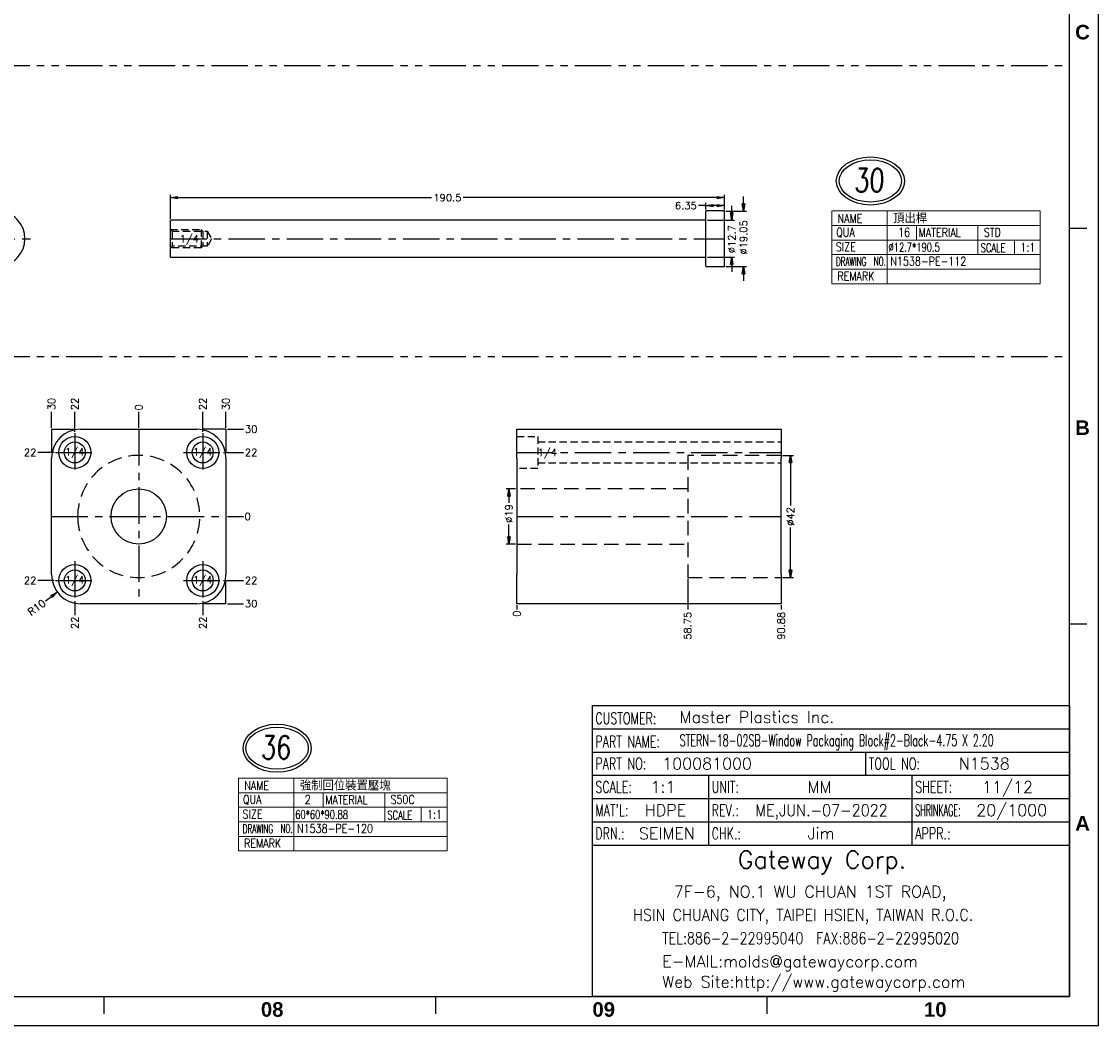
# Model space of a CAD drawing. Extents: x 2651 to 11825, y -3833 to 1075.
# Tile 407 of 656: x 4610 to 4981, y -3833 to -3488. Entities that reach past the tile are written whole.
import ezdxf
from ezdxf.enums import TextEntityAlignment as Align

# ---------------------------------------------------------------- set-up
doc = ezdxf.new("R2010")
doc.units = 0
doc.header["$LTSCALE"] = 10
for name, pattern in [('CENTER', [2, 1.25, -0.25, 0.25, -0.25]), ('DASHED', [0.75, 0.5, -0.25]), ('HIDDEN', [0.375, 0.25, -0.125]), ('PHANTOM', [2.5, 1.25, -0.25, 0.25, -0.25, 0.25, -0.25])]:
    doc.linetypes.add(name, pattern=pattern)
doc.layers.get('0').update_dxf_attribs({"linetype": 'CONTINUOUS'})
doc.layers.get('Defpoints').update_dxf_attribs({"linetype": 'CONTINUOUS'})
for name, color, linetype in [('112', 7, 'CONTINUOUS'), ('120', 7, 'CONTINUOUS'), ('BOX', 4, 'CONTINUOUS'), ('CEN', 1, 'CENTER'), ('DEFAULT_3', 7, 'PHANTOM'), ('DIM', 3, 'CONTINUOUS'), ('DIM1', 3, 'CONTINUOUS'), ('DIVIDE', 5, 'PHANTOM'), ('HIDDEN', 6, 'HIDDEN'), ('PART', 7, 'CONTINUOUS'), ('TEXT', 4, 'CONTINUOUS')]:
    doc.layers.add(name, color=color, linetype=linetype)
doc.styles.add('china', font='txt')
doc.styles.add('romanc', font='romanc.shx')
doc.styles.add('ROMANS', font='romans.shx')
doc.styles.get("Standard").update_dxf_attribs({"font": 'romans.shx'})
doc.dimstyles.new('1-1', dxfattribs={"dimtxt": 2.5, "dimasz": 2.5, "dimexe": 1, "dimexo": 0.5, "dimtad": 0, "dimrnd": 1.38778e-17, "dimzin": 9, "dimdsep": 46, "dimtxsty": 'Standard', "dimblk": 'CLOSED', "dimcen": 0, "dimclrd": 3, "dimclre": 3, "dimclrt": 3, "dimazin": 2, "dimtfac": 0.75, "dimtofl": 0, "dimtmove": 0, "dimatfit": 3, "dimfxl": 0, "dimtolj": 1, "dimarcsym": 0})

# ---------------------------------------------------------------- blocks, each defined once
blk = doc.blocks.new('_Closed')
at = {"color": 0, "linetype": 'ByBlock', "lineweight": -2}
for p, q in [((-1, 0.17), (0, 0)), ((-1, 0.17), (-1, -0.17)), ((0, 0), (-1, -0.17)), ((0, 0), (-1, 0))]:
    blk.add_line(p, q, dxfattribs=at)
blk = doc.blocks.new('*D780')
at = {"layer": 'Defpoints', "color": 0}
for p in [(4845.71, -3551.52), (4845.71, -3553.36), (4852.06, -3553.36)]:
    blk.add_point(p, dxfattribs=at)
at = {"layer": 'DIM', "color": 3, "lineweight": -2}
for p, q in [((4845.71, -3552.86), (4845.71, -3550.52)), ((4852.06, -3552.86), (4852.06, -3550.52)), ((4845.71, -3551.52), (4843.21, -3551.52)), ((4849.56, -3551.52), (4848.21, -3551.52))]:
    blk.add_line(p, q, dxfattribs=at)
at = {"layer": 'DIM', "color": 3, "lineweight": -2, "xscale": 2.5, "yscale": 2.5, "zscale": 2.5, "rotation": 180}
blk.add_blockref('_Closed', (4845.71, -3551.52), dxfattribs=at)
at = {"layer": 'DIM', "color": 3, "lineweight": -2, "xscale": 2.5, "yscale": 2.5, "zscale": 2.5}
blk.add_blockref('_Closed', (4852.06, -3551.52), dxfattribs=at)
at = {"layer": 'DIM', "color": 3, "insert": (4838.83, -3551.52), "char_height": 2.5, "attachment_point": 5}
blk.add_mtext('\\A1;6.35', dxfattribs=at)
blk = doc.blocks.new('*D781')
at = {"layer": 'Defpoints', "color": 0}
for p in [(4661.56, -3548.77), (4852.06, -3553.36), (4661.56, -3556.53)]:
    blk.add_point(p, dxfattribs=at)
at = {"layer": 'DIM', "color": 3, "lineweight": -2}
for p, q in [((4661.56, -3556.03), (4661.56, -3547.77)), ((4664.06, -3548.77), (4751.36, -3548.77)), ((4849.56, -3548.77), (4762.26, -3548.77)), ((4852.06, -3552.86), (4852.06, -3547.77))]:
    blk.add_line(p, q, dxfattribs=at)
at = {"layer": 'DIM', "color": 3, "lineweight": -2, "xscale": 2.5, "yscale": 2.5, "zscale": 2.5, "rotation": 180}
blk.add_blockref('_Closed', (4661.56, -3548.77), dxfattribs=at)
at = {"layer": 'DIM', "color": 3, "lineweight": -2, "xscale": 2.5, "yscale": 2.5, "zscale": 2.5}
blk.add_blockref('_Closed', (4852.06, -3548.77), dxfattribs=at)
at = {"layer": 'DIM', "color": 3, "insert": (4756.81, -3548.77), "char_height": 2.5, "attachment_point": 5}
blk.add_mtext('\\A1;190.5', dxfattribs=at)
blk = doc.blocks.new('*D782')
at = {"layer": 'Defpoints', "color": 0}
for p in [(4845.71, -3556.53), (4845.71, -3569.23), (4854.58, -3569.23)]:
    blk.add_point(p, dxfattribs=at)
at = {"layer": 'DIM', "color": 3, "lineweight": -2}
for p, q in [((4854.58, -3554.03), (4854.58, -3551.53)), ((4846.21, -3556.53), (4855.58, -3556.53)), ((4846.21, -3569.23), (4855.58, -3569.23)), ((4854.58, -3571.73), (4854.58, -3574.23))]:
    blk.add_line(p, q, dxfattribs=at)
at = {"layer": 'DIM', "color": 3, "lineweight": -2, "xscale": 2.5, "yscale": 2.5, "zscale": 2.5}
for p, rotation in [((4854.58, -3556.53), 270), ((4854.58, -3569.23), 90)]:
    blk.add_blockref('_Closed', p, dxfattribs=dict(at, rotation=rotation))
at = {"layer": 'DIM', "color": 3, "insert": (4854.58, -3563.04), "char_height": 2.5, "attachment_point": 5, "rotation": 90}
blk.add_mtext('\\A1;%%c12.7', dxfattribs=at)
blk = doc.blocks.new('*D783')
at = {"layer": 'Defpoints', "color": 0}
for p in [(4852.06, -3553.36), (4852.06, -3572.41), (4858.65, -3572.41)]:
    blk.add_point(p, dxfattribs=at)
at = {"layer": 'DIM', "color": 3, "lineweight": -2}
for p, q in [((4858.65, -3550.86), (4858.65, -3548.36)), ((4852.56, -3553.36), (4859.65, -3553.36)), ((4852.56, -3572.41), (4859.65, -3572.41)), ((4858.65, -3574.91), (4858.65, -3577.41))]:
    blk.add_line(p, q, dxfattribs=at)
at = {"layer": 'DIM', "color": 3, "lineweight": -2, "xscale": 2.5, "yscale": 2.5, "zscale": 2.5}
for p, rotation in [((4858.65, -3553.36), 270), ((4858.65, -3572.41), 90)]:
    blk.add_blockref('_Closed', p, dxfattribs=dict(at, rotation=rotation))
at = {"layer": 'DIM', "color": 3, "insert": (4858.65, -3562.43), "char_height": 2.5, "attachment_point": 5, "rotation": 90}
blk.add_mtext('\\A1;%%c19.05', dxfattribs=at)
blk = doc.blocks.new('dg')
at = {"color": 4}
for p, q in [((1136, 274), (1130, 274)), ((1136, 138), (1130, 138)), ((798, 10), (798, 4)), ((912, 10), (912, 4)), ((1026, 10), (1026, 4))]:
    blk.add_line(p, q, dxfattribs=at)
at = {"color": 3}
blk.add_lwpolyline([(1130, 10), (966, 10), (966, 110), (1130, 110)], close=True, dxfattribs=at)
at = {"layer": 'BOX', "color": 3}
for points in [[(0, 0), (1140, 0), (1140, 820), (0, 820)], [(10, 10), (1130, 10), (1130, 810), (10, 810)]]:
    blk.add_lwpolyline(points, close=True, dxfattribs=at)
at = {"layer": 'DEFAULT_3', "color": 3, "linetype": 'Continuous'}
for p, q in [((966, 102), (1130, 102)), ((966, 94), (1130, 94)), ((1060, 86), (1060, 94)), ((966, 86), (1130, 86)), ((1006, 62), (1006, 86)), ((1076, 62), (1076, 86)), ((966, 78), (1130, 78)), ((966, 70), (1130, 70)), ((966, 62), (1130, 62))]:
    blk.add_line(p, q, dxfattribs=at)
at = {"color": 4, "char_height": 5, "attachment_point": 1}
for s, width, heights, insert in [('{\\fArial|b1|i0|c0|p34;\\C6;C}', 6, [0], (1132, 344)), ('{\\fArial|b1|i0|c0|p34;\\C6;B}', 6, [0], (1132, 208)), ('{\\fArial|b1|i0|c0|p34;\\C6;A}', 6, [0], (1132, 72)), ('{\\fArial|b1|i0|c0|p34;\\C6;08}', 8, [0], (852, 8)), ('{\\fArial|b1|i0|c0|p34;\\C6;09}', 8, [5.81], (966, 8)), ('{\\fArial|b1|i0|c0|p34;\\C6;10}', 8, [0], (1080, 8))]:
    blk.add_mtext_dynamic_manual_height_columns(s, width=width, gutter_width=12.5, heights=heights, dxfattribs=dict(at, insert=insert))
at = {"layer": 'DEFAULT_3', "color": 6, "linetype": 'Continuous'}
for s, width, p in [('CUSTOMER:', 0.7, (967, 103.58)), ('PART NAME:', 0.7, (967, 95.58)), ('PART NO:', 0.7, (967, 88)), ('TOOL NO:', 0.7, (1061, 88)), ('SCALE:', 0.7, (967, 80)), ('UNIT:', 0.7, (1007, 80)), ('SHEET:', 0.7, (1077, 80)), ("MAT'L:", 0.7, (967, 72)), ('REV.:', 0.7, (1007, 72)), ('SHRINKAGE:', 0.5, (1077, 72)), ('DRN.:', 0.7, (967, 64)), ('CHK.:', 0.7, (1007, 64)), ('APPR.:', 0.7, (1077, 64))]:
    blk.add_text(s, height=4, dxfattribs=dict(at, width=width)).set_placement(p)
at = {"layer": 'DEFAULT_3', "color": 7, "linetype": 'Continuous'}
blk.add_text('Gateway Corp.', height=6, dxfattribs=at).set_placement((1016, 54))
at = {"layer": 'DEFAULT_3', "color": 4, "linetype": 'Continuous'}
blk.add_text('7F-6, NO.1 WU CHUAN 1ST ROAD,', height=4, dxfattribs=at).set_placement((994, 44))
at = {"layer": 'DEFAULT_3', "color": 4, "linetype": 'Continuous', "width": 0.9}
blk.add_text('HSIN CHUANG CITY, TAIPEI HSIEN, TAIWAN R.O.C.', height=4, dxfattribs=at).set_placement((980, 36))
at = {"layer": 'DEFAULT_3', "color": 3, "linetype": 'Continuous', "width": 0.8}
blk.add_text('TEL:886-2-22995040  FAX:886-2-22995020', height=4, dxfattribs=at).set_placement((990, 28))
at = {"layer": 'DEFAULT_3', "color": 3, "linetype": 'Continuous'}
for s, p in [('E-MAIL:molds@gatewaycorp.com', (990, 20)), ('Web Site:http://www.gatewaycorp.com', (990, 13))]:
    blk.add_text(s, height=4, dxfattribs=at).set_placement(p)
blk = doc.blocks.new('*U3447', base_point=(1480.08, -4402.49))
for radius in [5.5, 3.6]:
    blk.add_circle((1480.08, -4402.49), radius)
at = {"layer": 'CEN'}
for p, q in [((1480.08, -4395.89), (1480.08, -4409.09)), ((1473.48, -4402.49), (1486.68, -4402.49))]:
    blk.add_line(p, q, dxfattribs=at)
blk = doc.blocks.new('*U3448', base_point=(1436.08, -4402.49))
for radius in [5.5, 3.6]:
    blk.add_circle((1436.08, -4402.49), radius)
at = {"layer": 'CEN'}
for p, q in [((1436.08, -4395.89), (1436.08, -4409.09)), ((1429.48, -4402.49), (1442.68, -4402.49))]:
    blk.add_line(p, q, dxfattribs=at)
blk = doc.blocks.new('*U3449', base_point=(1436.08, -4446.49))
for radius in [5.5, 3.6]:
    blk.add_circle((1436.08, -4446.49), radius)
at = {"layer": 'CEN'}
for p, q in [((1436.08, -4439.89), (1436.08, -4453.09)), ((1429.48, -4446.49), (1442.68, -4446.49))]:
    blk.add_line(p, q, dxfattribs=at)
blk = doc.blocks.new('*U3450', base_point=(1480.08, -4446.49))
for radius in [5.5, 3.6]:
    blk.add_circle((1480.08, -4446.49), radius)
at = {"layer": 'CEN'}
for p, q in [((1480.08, -4439.89), (1480.08, -4453.09)), ((1473.48, -4446.49), (1486.68, -4446.49))]:
    blk.add_line(p, q, dxfattribs=at)
blk = doc.blocks.new('*D3451')
at = {"layer": 'Defpoints', "color": 0}
for p in [(4650.68, -3622.36), (4650.68, -3628.36), (4650.68, -3658.36)]:
    blk.add_point(p, dxfattribs=at)
at = {"layer": 'DIM', "color": 3, "lineweight": -2}
blk.add_line((4650.68, -3627.86), (4650.68, -3622.36), dxfattribs=at)
at = {"layer": 'DIM', "color": 3, "insert": (4650.68, -3620.9), "char_height": 2.5, "attachment_point": 5, "rotation": 90}
blk.add_mtext('\\A1;0', dxfattribs=at)
blk = doc.blocks.new('*D3452')
at = {"layer": 'Defpoints', "color": 0}
for p in [(4672.68, -3622.36), (4672.68, -3629.76), (4650.68, -3658.36)]:
    blk.add_point(p, dxfattribs=at)
at = {"layer": 'DIM', "color": 3, "lineweight": -2}
blk.add_line((4672.68, -3629.26), (4672.68, -3622.36), dxfattribs=at)
at = {"layer": 'DIM', "color": 3, "insert": (4672.68, -3619.71), "char_height": 2.5, "attachment_point": 5, "rotation": 90}
blk.add_mtext('\\A1;22', dxfattribs=at)
blk = doc.blocks.new('*D3453')
at = {"layer": 'Defpoints', "color": 0}
for p in [(4680.68, -3622.36), (4680.68, -3628.36), (4650.68, -3658.36)]:
    blk.add_point(p, dxfattribs=at)
at = {"layer": 'DIM', "color": 3, "lineweight": -2}
blk.add_line((4680.68, -3627.86), (4680.68, -3622.36), dxfattribs=at)
at = {"layer": 'DIM', "color": 3, "insert": (4680.68, -3619.71), "char_height": 2.5, "attachment_point": 5, "rotation": 90}
blk.add_mtext('\\A1;30', dxfattribs=at)
blk = doc.blocks.new('*D3454')
at = {"layer": 'Defpoints', "color": 0}
for p in [(4628.68, -3622.36), (4628.68, -3629.76), (4650.68, -3658.36)]:
    blk.add_point(p, dxfattribs=at)
at = {"layer": 'DIM', "color": 3, "lineweight": -2}
blk.add_line((4628.68, -3629.26), (4628.68, -3622.36), dxfattribs=at)
at = {"layer": 'DIM', "color": 3, "insert": (4628.68, -3619.71), "char_height": 2.5, "attachment_point": 5, "rotation": 90}
blk.add_mtext('\\A1;22', dxfattribs=at)
blk = doc.blocks.new('*D3455')
at = {"layer": 'Defpoints', "color": 0}
for p in [(4620.68, -3622.36), (4620.68, -3628.36), (4650.68, -3658.36)]:
    blk.add_point(p, dxfattribs=at)
at = {"layer": 'DIM', "color": 3, "lineweight": -2}
blk.add_line((4620.68, -3627.86), (4620.68, -3622.36), dxfattribs=at)
at = {"layer": 'DIM', "color": 3, "insert": (4620.68, -3619.71), "char_height": 2.5, "attachment_point": 5, "rotation": 90}
blk.add_mtext('\\A1;30', dxfattribs=at)
blk = doc.blocks.new('*D3456')
at = {"layer": 'Defpoints', "color": 0}
for p in [(4680.68, -3628.36), (4686.68, -3628.36), (4650.68, -3658.36)]:
    blk.add_point(p, dxfattribs=at)
at = {"layer": 'DIM', "color": 3, "lineweight": -2}
blk.add_line((4681.18, -3628.36), (4686.68, -3628.36), dxfattribs=at)
at = {"layer": 'DIM', "color": 3, "insert": (4689.33, -3628.36), "char_height": 2.5, "attachment_point": 5}
blk.add_mtext('\\A1;30', dxfattribs=at)
blk = doc.blocks.new('*D3457')
at = {"layer": 'Defpoints', "color": 0}
for p in [(4679.28, -3636.36), (4686.68, -3636.36), (4650.68, -3658.36)]:
    blk.add_point(p, dxfattribs=at)
at = {"layer": 'DIM', "color": 3, "lineweight": -2}
blk.add_line((4679.78, -3636.36), (4686.68, -3636.36), dxfattribs=at)
at = {"layer": 'DIM', "color": 3, "insert": (4689.33, -3636.36), "char_height": 2.5, "attachment_point": 5}
blk.add_mtext('\\A1;22', dxfattribs=at)
blk = doc.blocks.new('*D3458')
at = {"layer": 'Defpoints', "color": 0}
for p in [(4650.68, -3658.36), (4680.68, -3658.36), (4686.68, -3658.36)]:
    blk.add_point(p, dxfattribs=at)
at = {"layer": 'DIM', "color": 3, "lineweight": -2}
blk.add_line((4681.18, -3658.36), (4686.68, -3658.36), dxfattribs=at)
at = {"layer": 'DIM', "color": 3, "insert": (4688.14, -3658.36), "char_height": 2.5, "attachment_point": 5}
blk.add_mtext('\\A1;0', dxfattribs=at)
blk = doc.blocks.new('*D3459')
at = {"layer": 'Defpoints', "color": 0}
for p in [(4650.68, -3658.36), (4679.28, -3680.36), (4686.68, -3680.36)]:
    blk.add_point(p, dxfattribs=at)
at = {"layer": 'DIM', "color": 3, "lineweight": -2}
blk.add_line((4679.78, -3680.36), (4686.68, -3680.36), dxfattribs=at)
at = {"layer": 'DIM', "color": 3, "insert": (4689.33, -3680.36), "char_height": 2.5, "attachment_point": 5}
blk.add_mtext('\\A1;22', dxfattribs=at)
blk = doc.blocks.new('*D3460')
at = {"layer": 'Defpoints', "color": 0}
for p in [(4650.68, -3658.36), (4680.68, -3688.36), (4686.68, -3688.36)]:
    blk.add_point(p, dxfattribs=at)
at = {"layer": 'DIM', "color": 3, "lineweight": -2}
blk.add_line((4681.18, -3688.36), (4686.68, -3688.36), dxfattribs=at)
at = {"layer": 'DIM', "color": 3, "insert": (4689.33, -3688.36), "char_height": 2.5, "attachment_point": 5}
blk.add_mtext('\\A1;30', dxfattribs=at)
blk = doc.blocks.new('*D3461')
at = {"layer": 'Defpoints', "color": 0}
for p in [(4650.68, -3658.36), (4672.68, -3686.96), (4672.68, -3692.28)]:
    blk.add_point(p, dxfattribs=at)
at = {"layer": 'DIM', "color": 3, "lineweight": -2}
blk.add_line((4672.68, -3687.46), (4672.68, -3692.28), dxfattribs=at)
at = {"layer": 'DIM', "color": 3, "insert": (4672.68, -3694.93), "char_height": 2.5, "attachment_point": 5, "rotation": 90}
blk.add_mtext('\\A1;22', dxfattribs=at)
blk = doc.blocks.new('*D3462')
at = {"layer": 'Defpoints', "color": 0}
for p in [(4650.68, -3658.36), (4628.68, -3686.96), (4628.68, -3692.28)]:
    blk.add_point(p, dxfattribs=at)
at = {"layer": 'DIM', "color": 3, "lineweight": -2}
blk.add_line((4628.68, -3687.46), (4628.68, -3692.28), dxfattribs=at)
at = {"layer": 'DIM', "color": 3, "insert": (4628.68, -3694.93), "char_height": 2.5, "attachment_point": 5, "rotation": 90}
blk.add_mtext('\\A1;22', dxfattribs=at)
blk = doc.blocks.new('*D3463')
at = {"layer": 'Defpoints', "color": 0}
for p in [(4650.68, -3658.36), (4616.01, -3680.36), (4622.08, -3680.36)]:
    blk.add_point(p, dxfattribs=at)
at = {"layer": 'DIM', "color": 3, "lineweight": -2}
blk.add_line((4621.58, -3680.36), (4616.01, -3680.36), dxfattribs=at)
at = {"layer": 'DIM', "color": 3, "insert": (4613.36, -3680.36), "char_height": 2.5, "attachment_point": 5}
blk.add_mtext('\\A1;22', dxfattribs=at)
blk = doc.blocks.new('*D3464')
at = {"layer": 'Defpoints', "color": 0}
for p in [(4616.01, -3636.36), (4622.08, -3636.36), (4650.68, -3658.36)]:
    blk.add_point(p, dxfattribs=at)
at = {"layer": 'DIM', "color": 3, "lineweight": -2}
blk.add_line((4621.58, -3636.36), (4616.01, -3636.36), dxfattribs=at)
at = {"layer": 'DIM', "color": 3, "insert": (4613.36, -3636.36), "char_height": 2.5, "attachment_point": 5}
blk.add_mtext('\\A1;22', dxfattribs=at)
blk = doc.blocks.new('*D3465')
at = {"layer": 'Defpoints', "color": 0}
for p in [(4630.68, -3678.36), (4622.68, -3684.36)]:
    blk.add_point(p, dxfattribs=at)
at = {"layer": 'DIM', "color": 3, "lineweight": -2}
blk.add_line((4618.68, -3687.36), (4620.68, -3685.86), dxfattribs=at)
at = {"layer": 'DIM', "color": 3, "lineweight": -2, "xscale": 2.5, "yscale": 2.5, "zscale": 2.5, "rotation": 36.87449591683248}
blk.add_blockref('_Closed', (4622.68, -3684.36), dxfattribs=at)
at = {"layer": 'DIM', "color": 3, "insert": (4615.61, -3689.66), "char_height": 2.5, "attachment_point": 5, "rotation": 36.8745}
blk.add_mtext('\\A1;R10', dxfattribs=at)
blk = doc.blocks.new('*D3466')
at = {"layer": 'Defpoints', "color": 0}
for p in [(4780.68, -3658.36), (4780.68, -3688.36), (4780.68, -3690.36)]:
    blk.add_point(p, dxfattribs=at)
at = {"layer": 'DIM', "color": 3, "lineweight": -2}
blk.add_line((4780.68, -3688.86), (4780.68, -3690.36), dxfattribs=at)
at = {"layer": 'DIM', "color": 3, "insert": (4780.68, -3691.82), "char_height": 2.5, "attachment_point": 5, "rotation": 90}
blk.add_mtext('\\A1;0', dxfattribs=at)
blk = doc.blocks.new('*D3467')
at = {"layer": 'Defpoints', "color": 0}
for p in [(4780.68, -3658.36), (4839.44, -3679.36), (4839.44, -3690.36)]:
    blk.add_point(p, dxfattribs=at)
at = {"layer": 'DIM', "color": 3, "lineweight": -2}
blk.add_line((4839.44, -3679.86), (4839.44, -3690.36), dxfattribs=at)
at = {"layer": 'DIM', "color": 3, "insert": (4839.44, -3695.98), "char_height": 2.5, "attachment_point": 5, "rotation": 90}
blk.add_mtext('\\A1;58.75', dxfattribs=at)
blk = doc.blocks.new('*D3468')
at = {"layer": 'Defpoints', "color": 0}
for p in [(4780.68, -3658.36), (4871.57, -3688.36), (4871.57, -3690.36)]:
    blk.add_point(p, dxfattribs=at)
at = {"layer": 'DIM', "color": 3, "lineweight": -2}
blk.add_line((4871.57, -3688.86), (4871.57, -3690.36), dxfattribs=at)
at = {"layer": 'DIM', "color": 3, "insert": (4871.57, -3695.98), "char_height": 2.5, "attachment_point": 5, "rotation": 90}
blk.add_mtext('\\A1;90.88', dxfattribs=at)
blk = doc.blocks.new('*D3469')
at = {"layer": 'Defpoints', "color": 0}
for p in [(4780.68, -3648.86), (4777.97, -3667.86), (4780.68, -3667.86)]:
    blk.add_point(p, dxfattribs=at)
at = {"layer": 'DIM', "color": 3, "lineweight": -2}
for p, q in [((4780.18, -3648.86), (4776.97, -3648.86)), ((4777.97, -3651.36), (4777.97, -3653.64)), ((4777.97, -3665.36), (4777.97, -3661.08)), ((4780.18, -3667.86), (4776.97, -3667.86))]:
    blk.add_line(p, q, dxfattribs=at)
at = {"layer": 'DIM', "color": 3, "lineweight": -2, "xscale": 2.5, "yscale": 2.5, "zscale": 2.5}
for p, rotation in [((4777.97, -3648.86), 90), ((4777.97, -3667.86), 270)]:
    blk.add_blockref('_Closed', p, dxfattribs=dict(at, rotation=rotation))
at = {"layer": 'DIM', "color": 3, "insert": (4777.97, -3657.36), "char_height": 2.5, "attachment_point": 5, "rotation": 90}
blk.add_mtext('\\A1;%%c19', dxfattribs=at)
blk = doc.blocks.new('*D3470')
at = {"layer": 'Defpoints', "color": 0}
for p in [(4871.57, -3637.36), (4871.57, -3679.36), (4874.78, -3679.36)]:
    blk.add_point(p, dxfattribs=at)
at = {"layer": 'DIM', "color": 3, "lineweight": -2}
for p, q in [((4872.07, -3637.36), (4875.78, -3637.36)), ((4874.78, -3639.86), (4874.78, -3654.58)), ((4874.78, -3676.86), (4874.78, -3662.14)), ((4872.07, -3679.36), (4875.78, -3679.36))]:
    blk.add_line(p, q, dxfattribs=at)
at = {"layer": 'DIM', "color": 3, "lineweight": -2, "xscale": 2.5, "yscale": 2.5, "zscale": 2.5}
for p, rotation in [((4874.78, -3637.36), 90), ((4874.78, -3679.36), 270)]:
    blk.add_blockref('_Closed', p, dxfattribs=dict(at, rotation=rotation))
at = {"layer": 'DIM', "color": 3, "insert": (4874.78, -3658.36), "char_height": 2.5, "attachment_point": 5, "rotation": 90}
blk.add_mtext('\\A1;%%c42', dxfattribs=at)

msp = doc.modelspace()

# ---------------------------------------------------------------- linework, layer by layer
at = {"lineweight": 0}
for p, q in [((4960.684, -3553.358), (4888.985, -3553.358)), ((4888.985, -3553.358), (4888.985, -3578.358)), ((4907.982, -3553.358), (4907.982, -3578.358)), ((4960.684, -3553.358), (4960.684, -3578.358)), ((4960.684, -3558.358), (4888.985, -3558.358)), ((4918.075, -3558.358), (4918.075, -3563.358)), ((4939.254, -3558.358), (4939.254, -3568.358)), ((4960.684, -3563.358), (4888.985, -3563.358)), ((4951.768, -3563.358), (4951.768, -3568.358)), ((4960.684, -3568.358), (4888.985, -3568.358)), ((4960.684, -3573.358), (4888.985, -3573.358)), ((4960.684, -3578.358), (4888.985, -3578.358)), ((4756.684, -3748.358), (4684.985, -3748.358)), ((4684.985, -3748.358), (4684.985, -3773.358)), ((4703.982, -3748.358), (4703.982, -3773.358)), ((4756.684, -3748.358), (4756.684, -3773.358)), ((4756.684, -3753.358), (4684.985, -3753.358)), ((4714.075, -3753.358), (4714.075, -3758.358)), ((4735.254, -3753.358), (4735.254, -3763.358)), ((4756.684, -3758.358), (4684.985, -3758.358)), ((4747.768, -3758.358), (4747.768, -3763.358)), ((4756.684, -3763.358), (4684.985, -3763.358)), ((4756.684, -3768.358), (4684.985, -3768.358)), ((4756.684, -3773.358), (4684.985, -3773.358))]:
    msp.add_line(p, q, dxfattribs=at)
at = {"layer": '112', "color": 7, "linetype": 'Continuous'}
for p, q in [((4845.709, -3572.408), (4845.709, -3553.358)), ((4852.059, -3553.358), (4845.709, -3553.358)), ((4852.059, -3572.408), (4852.059, -3553.358)), ((4661.559, -3569.233), (4661.559, -3556.533)), ((4845.709, -3556.533), (4661.559, -3556.533)), ((4661.559, -3569.233), (4845.709, -3569.233)), ((4845.709, -3572.408), (4852.059, -3572.408))]:
    msp.add_line(p, q, dxfattribs=at)
msp.add_arc((4602.034, -3562.883), 9.525, 228.18969, 131.81031, dxfattribs=at)
at = {"layer": '120', "color": 7, "linetype": 'Continuous'}
for p, q in [((4630.684, -3628.358), (4670.684, -3628.358)), ((4780.684, -3628.358), (4871.566, -3628.358)), ((4780.684, -3638.358), (4780.684, -3628.358)), ((4871.566, -3628.358), (4871.566, -3638.358)), ((4620.684, -3678.358), (4620.684, -3638.358)), ((4680.684, -3638.358), (4680.684, -3678.358)), ((4780.684, -3638.358), (4780.684, -3678.358)), ((4871.566, -3678.358), (4871.566, -3638.358)), ((4780.684, -3688.358), (4780.684, -3678.358)), ((4871.566, -3678.358), (4871.566, -3688.358)), ((4670.684, -3688.358), (4630.684, -3688.358)), ((4871.566, -3688.358), (4780.684, -3688.358))]:
    msp.add_line(p, q, dxfattribs=at)
at = {"layer": '120', "color": 6, "linetype": 'DASHED'}
for p, q in [((4839.436, -3637.358), (4839.436, -3679.358)), ((4871.566, -3637.358), (4839.436, -3637.358)), ((4839.436, -3648.858), (4780.684, -3648.858)), ((4780.684, -3667.858), (4839.436, -3667.858)), ((4839.436, -3679.358), (4871.566, -3679.358))]:
    msp.add_line(p, q, dxfattribs=at)
at = {"layer": '120', "color": 6, "linetype": 'DASHED', "extrusion": (0, 0, -1)}
msp.add_circle((-4650.684, -3658.358), 21, dxfattribs=at)
at = {"layer": '120', "color": 7, "linetype": 'Continuous'}
msp.add_circle((4650.684, -3658.358), 9.5, dxfattribs=at)
for centre, start, end in [((4630.684, -3638.358), 90, 180), ((4670.684, -3638.358), 0, 90), ((4630.684, -3678.358), 180, 270), ((4670.684, -3678.358), 270, 0)]:
    msp.add_arc(centre, 10, start, end, dxfattribs=at)
at = {"layer": 'CEN'}
for p, q in [((4590.604, -3562.883), (4613.464, -3562.883)), ((4661.559, -3562.883), (4852.059, -3562.883)), ((4650.684, -3628.358), (4650.684, -3688.358)), ((4780.684, -3636.358), (4871.566, -3636.358)), ((4620.684, -3658.358), (4680.684, -3658.358)), ((4780.684, -3658.358), (4871.566, -3658.358))]:
    msp.add_line(p, q, dxfattribs=at)
at = {"layer": 'DIM1'}
for centre, major_axis, ratio in [((4902.27, -3543.037), (11.718, 0), 0.7055426), ((4902.27, -3543.037), (-10.721, 0), 0.6758257), ((4698.27, -3738.037), (11.718, 0), 0.7055426), ((4698.27, -3738.037), (-10.721, 0), 0.6758257)]:
    msp.add_ellipse(centre, major_axis=major_axis, ratio=ratio, dxfattribs=at)
at = {"layer": 'DIVIDE', "color": 4}
for p, q in [((4550.684, -3503.358), (4970.684, -3503.358)), ((4550.684, -3603.358), (4970.684, -3603.358))]:
    msp.add_line(p, q, dxfattribs=at)
at = {"layer": 'DIVIDE'}
for p, q in [((4620.684, -3628.358), (4620.684, -3636.358)), ((4620.684, -3628.358), (4628.684, -3628.358)), ((4680.684, -3628.358), (4672.684, -3628.358)), ((4680.684, -3628.358), (4680.684, -3636.358)), ((4680.684, -3688.358), (4680.684, -3680.358)), ((4680.684, -3688.358), (4672.684, -3688.358))]:
    msp.add_line(p, q, dxfattribs=at)
at = {"layer": 'HIDDEN'}
for p, q in [((4787.884, -3632.758), (4871.566, -3632.758)), ((4787.884, -3639.958), (4871.566, -3639.958))]:
    msp.add_line(p, q, dxfattribs=at)
for points in [[(4661.559, -3559.708), (4662.134, -3560.283), (4662.134, -3565.483), (4661.559, -3566.058)], [(4661.559, -3559.708), (4672.097, -3559.708), (4672.097, -3566.058), (4661.559, -3566.058)], [(4662.134, -3560.283), (4674.259, -3560.283), (4674.259, -3565.483), (4662.134, -3565.483)], [(4672.097, -3559.708), (4672.671, -3560.283), (4672.671, -3565.483), (4672.097, -3566.058)], [(4674.259, -3560.283), (4675.76, -3562.883), (4674.259, -3565.483)], [(4780.684, -3630.858), (4787.884, -3630.858), (4787.884, -3641.858), (4780.684, -3641.858)]]:
    msp.add_lwpolyline(points, dxfattribs=at)

# ---------------------------------------------------------------- block references
at = {"layer": 'DIM'}
msp.add_blockref('dg', (3840.684, -3833.358), dxfattribs=at)
at = {"layer": 'PART'}
for name, p in [('*U3448', (4628.684, -3636.358)), ('*U3447', (4672.684, -3636.358)), ('*U3449', (4628.684, -3680.358)), ('*U3450', (4672.684, -3680.358))]:
    msp.add_blockref(name, p, dxfattribs=at)

# ---------------------------------------------------------------- texts
at = {"style": 'ROMANS', "oblique": 2, "width": 0.75}
for s, p in [('30', (4896.691, -3546.777)), ('36', (4692.691, -3741.777))]:
    msp.add_text(s, height=8, dxfattribs=at).set_placement(p)
at = {"color": 6, "style": 'china'}
for s, p in [('頂出桿', (4910.083, -3557.257)), ('強制回位裝置壓塊', (4706.083, -3752.257))]:
    msp.add_text(s, height=3, dxfattribs=at).set_placement(p)
at = {"color": 6, "linetype": 'Continuous', "lineweight": 0, "style": 'romanc'}
for s, height, width, p in [('16', 3.06, 0.8, (4911.758, -3562.194)), ('STD', 3, 0.8, (4941.254, -3562.204)), ('%%C12.7*190.5', 3, 0.7, (4908.49, -3567.33)), ('1:1', 3, 0.8, (4953.809, -3567.282)), ('N1538-PE-112', 3, 0.8, (4909.118, -3572.148)), ('2', 3.06, 0.8, (4707.758, -3757.194)), ('S50C', 3, 0.8, (4737.254, -3757.204)), ('60*60*90.88', 3, 0.7, (4704.49, -3762.33)), ('1:1', 3, 0.8, (4749.809, -3762.282)), ('N1538-PE-120', 3, 0.8, (4705.118, -3767.148))]:
    msp.add_text(s, height=height, dxfattribs=dict(at, width=width)).set_placement(p)
at = {"color": 7, "lineweight": 0, "ltscale": 2, "style": 'romanc'}
for s, width, p in [('MATERIAL', 0.8, (4918.867, -3562.271)), ('SCALE', 0.7, (4940.182, -3567.528)), ('MATERIAL', 0.8, (4714.867, -3757.271)), ('SCALE', 0.7, (4736.182, -3762.528))]:
    msp.add_text(s, height=3, dxfattribs=dict(at, width=width)).set_placement(p)
for tag, text, width, p in [('NAME', '', 0.8, (4895.255, -3555.91)), ('QUA', '1', 0.8, (4893.702, -3560.832)), ('SIZE', '', 0.8, (4893.81, -3565.696)), ('DRAWING', '', 0.6, (4895.663, -3570.723)), ('NO.', '', 0.6, (4905.507, -3570.65)), ('REMARK', '', 0.8, (4897.301, -3575.723)), ('NAME', '', 0.8, (4691.255, -3750.91)), ('QUA', '1', 0.8, (4689.702, -3755.832)), ('SIZE', '', 0.8, (4689.81, -3760.696)), ('DRAWING', '', 0.6, (4691.663, -3765.723)), ('NO.', '', 0.6, (4701.507, -3765.65)), ('REMARK', '', 0.8, (4693.301, -3770.723))]:
    msp.add_attdef(tag, text=text, height=3, dxfattribs=dict(at, width=width)).set_placement(p, align=Align.MIDDLE)
at = {"layer": 'DEFAULT_3', "color": 7, "linetype": 'Continuous'}
for s, p in [('Master Plastics Inc.', (4836.684, -3729.358)), ('100081000', (4830.684, -3745.358)), ('N1538', (4932.684, -3745.358)), ('1:1', (4826.684, -3753.358)), ('MM', (4880.684, -3753.358)), ('11/12', (4940.684, -3753.358)), ('HDPE', (4824.684, -3761.358)), ('20/1000', (4938.684, -3761.358)), ('SEIMEN', (4822.684, -3769.358)), ('Jim', (4880.684, -3769.358))]:
    msp.add_text(s, height=4, dxfattribs=at).set_placement(p)
for s, width, p in [('STERN-18-02SB-Window Packaging Block#2-Black-4.75 X 2.20', 0.6, (4836.684, -3737.358)), ('ME,JUN.-07-2022', 0.9, (4862.684, -3761.358))]:
    msp.add_text(s, height=4, dxfattribs=dict(at, width=width)).set_placement(p)
at = {"layer": 'TEXT'}
for p in [(4664.734, -3562.883), (4787.884, -3636.358)]:
    msp.add_text('1/4', height=2.5, dxfattribs=at).set_placement(p, align=Align.MIDDLE_LEFT)
for p in [(4628.684, -3636.358), (4672.684, -3636.358), (4628.684, -3680.358), (4672.684, -3680.358)]:
    msp.add_text('1/4', height=2.5, dxfattribs=at).set_placement(p, align=Align.MIDDLE)

# ---------------------------------------------------------------- dimensions: what is measured, and where the dimension line sits
at = {"layer": 'DIM'}
dim = msp.add_linear_dim(base=(4661.559, -3548.768), p1=(4852.059, -3553.358), p2=(4661.559, -3556.533), dimstyle='1-1', dxfattribs=at)
dim.commit()
dim.dimension.update_dxf_attribs({"geometry": '*D781', "text_midpoint": (4756.809, -3548.768)})
dim = msp.add_linear_dim(base=(4845.709, -3551.518), p1=(4852.059, -3553.358), p2=(4845.709, -3553.358), dimstyle='1-1', dxfattribs=at)
dim.commit()
dim.dimension.update_dxf_attribs({"geometry": '*D780', "text_midpoint": (4838.834, -3551.518), "dimtype": 160})
for base, p1, p2, picture, middle in [((4858.649, -3572.408), (4852.059, -3553.358), (4852.059, -3572.408), '*D783', (4858.649, -3562.431)), ((4854.584, -3569.233), (4845.709, -3556.533), (4845.709, -3569.233), '*D782', (4854.584, -3563.039)), ((4874.783, -3679.358), (4871.566, -3637.358), (4871.566, -3679.358), '*D3470', (4874.783, -3658.358)), ((4777.969, -3667.858), (4780.684, -3648.858), (4780.684, -3667.858), '*D3469', (4777.969, -3657.358))]:
    dim = msp.add_linear_dim(base=base, p1=p1, p2=p2, angle=90, text='%%c<>', dimstyle='1-1', dxfattribs=at)
    dim.commit()
    dim.dimension.update_dxf_attribs({"geometry": picture, "text_midpoint": middle, "dimtype": 160})
for feature_location, offset, dtype, origin, picture, middle in [((4620.684, -3628.358), (0, 6), 1, (4650.684, -3658.358), '*D3455', (4620.684, -3619.709)), ((4628.684, -3629.758), (0, 7.4), 1, (4650.684, -3658.358), '*D3454', (4628.684, -3619.709)), ((4650.684085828, -3628.357951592), (0, 6), 1, (4650.684085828, -3658.357951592), '*D3451', (4650.684085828, -3620.899618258)), ((4672.684, -3629.758), (0, 7.4), 1, (4650.684, -3658.358), '*D3452', (4672.684, -3619.709)), ((4680.684, -3628.358), (0, 6), 1, (4650.684, -3658.358), '*D3453', (4680.684, -3619.709)), ((4680.684, -3628.358), (6, 0), 0, (4650.684, -3658.358), '*D3456', (4689.333, -3628.358)), ((4622.084, -3636.358), (-6.075, 0), 0, (4650.684, -3658.358), '*D3464', (4613.36, -3636.358)), ((4679.284, -3636.358), (7.4, 0), 0, (4650.684, -3658.358), '*D3457', (4689.333, -3636.358)), ((4622.084, -3680.358), (-6.075, 0), 0, (4650.684, -3658.358), '*D3463', (4613.36, -3680.358)), ((4628.684, -3686.958), (0, -5.323), 1, (4650.684, -3658.358), '*D3462', (4628.684, -3694.93)), ((4680.684085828, -3658.357951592), (6, 0), 0, (4650.684085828, -3658.357951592), '*D3458', (4688.142419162, -3658.357951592)), ((4679.284, -3680.358), (7.4, 0), 0, (4650.684, -3658.358), '*D3459', (4689.333, -3680.358)), ((4680.684, -3688.358), (6, 0), 0, (4650.684, -3658.358), '*D3460', (4689.333, -3688.358)), ((4672.684, -3686.958), (0, -5.323), 1, (4650.684, -3658.358), '*D3461', (4672.684, -3694.93)), ((4780.684085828, -3688.357951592), (0, -2), 1, (4780.684085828, -3658.357951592), '*D3466', (4780.684085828, -3691.816284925)), ((4839.436, -3679.358), (0, -11), 1, (4780.684, -3658.358), '*D3467', (4839.436, -3695.983)), ((4871.566, -3688.358), (0, -2), 1, (4780.684, -3658.358), '*D3468', (4871.566, -3695.983))]:
    dim = msp.add_ordinate_dim(feature_location=feature_location, offset=offset, dtype=dtype, origin=origin, dimstyle='1-1', dxfattribs=at)
    dim.commit()
    dim.dimension.update_dxf_attribs({"geometry": picture, "text_midpoint": middle})
dim = msp.add_radius_dim(center=(4630.684, -3678.358), mpoint=(4622.685, -3684.359), dimstyle='1-1', dxfattribs=at)
dim.commit()
dim.dimension.update_dxf_attribs({"geometry": '*D3465', "text_midpoint": (4615.614, -3689.663)})

doc.saveas('drawing.dxf')
